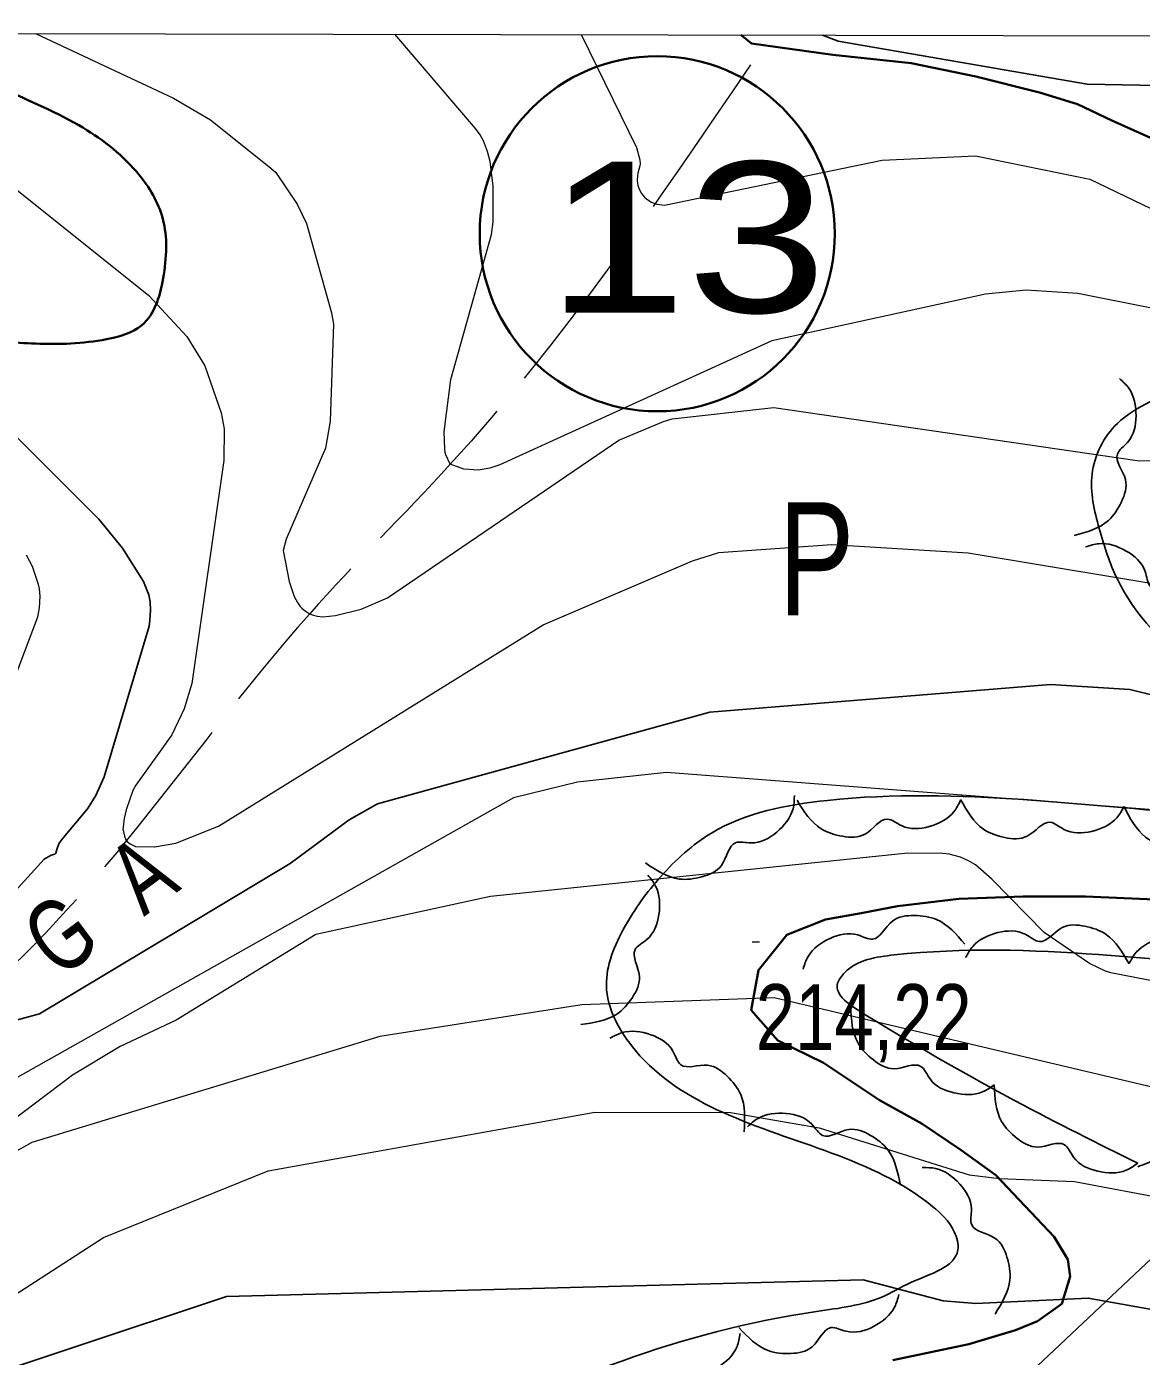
# Model space of a CAD drawing. Extents: x 483847 to 488453, y 4383581 to 4386795.
# Drawn here: x 484584.2 to 484732, y 4386271.7 to 4386448.1 of the extents above; entities that cross this region are included whole.
import ezdxf
from ezdxf.enums import TextEntityAlignment as Align

# ---------------------------------------------------------------- set-up
doc = ezdxf.new("R2010")
doc.units = 0
doc.header["$LTSCALE"] = 3.8
doc.linetypes.add('LONG_DASHED', pattern=[7.5, 6, -1.5])
for name, color, linetype, lineweight in [('1', 7, 'Continuous', 13), ('13', 7, 'Continuous', 25), ('15', 7, 'LONG_DASHED', 13), ('27', 7, 'Continuous', 25), ('51', 7, 'Continuous', 13), ('6', 7, 'Continuous', 35), ('7', 7, 'Continuous', 13), ('8', 7, 'Continuous', 25), ('9', 7, 'Continuous', 13)]:
    doc.layers.add(name, color=color, linetype=linetype, lineweight=lineweight)
doc.layers.add('31', color=7, linetype='Continuous')
doc.layers.add('5', color=7, linetype='Continuous')

msp = doc.modelspace()

# ---------------------------------------------------------------- linework, layer by layer
at = {"layer": '1'}
msp.add_lwpolyline([(484105.5, 4386448.1), (487681.9, 4386441.2), (487678, 4384129), (484100.5, 4384135.8)], close=True, dxfattribs=at)
at = {"layer": '15'}
msp.add_spline([(484680.2, 4386443.03), (484640.37, 4386390.04), (484621.72, 4386370.21), (484597.41, 4386340.11), (484574.77, 4386316.88), (484524.98, 4386278.49), (484514.71, 4386257.32), (484505.87, 4386231.86), (484496.67, 4386206.49), (484499.92, 4386186.21), (484500.08, 4386180.49), (484499.62, 4386168.19)], degree=3, dxfattribs=at)
at = {"layer": '27'}
for points in [[(484746.63, 4386447.39), (484752.88, 4386432.48), (484766.34, 4386422.39), (484800.95, 4386396.9), (484802.87, 4386395.94), (484802.87, 4386394.98), (484802.39, 4386393.53), (484800.95, 4386392.57), (484761.53, 4386397.38), (484744.23, 4386402.19), (484733.18, 4386398.34), (484728.85, 4386395.46), (484725.49, 4386388.73), (484726.45, 4386381.51), (484728.85, 4386374.78), (484752.88, 4386353.14), (484761.53, 4386345.93), (484762.98, 4386343.52), (484761.05, 4386341.6), (484754.32, 4386342.08), (484742.31, 4386343.52), (484690.4, 4386345.45), (484675.02, 4386341.12), (484668.29, 4386335.35), (484663.48, 4386328.62), (484661.08, 4386320.92), (484664.93, 4386312.27), (484676.46, 4386304.09), (484704.34, 4386291.59), (484707.22, 4386288.22), (484707.7, 4386285.82), (484701.46, 4386281.49), (484697.61, 4386279.57), (484688.96, 4386277.65), (484639.45, 4386259.85), (484605.33, 4386235.81), (484575.53, 4386212.25), (484545.25, 4386166.57), (484527.47, 4386135.79), (484521.7, 4386129.06)], [(484729.14, 4386401.41), (484730.37, 4386400.13), (484731.33, 4386396.46), (484730.2, 4386392.94), (484728.85, 4386391.39), (484729.92, 4386388), (484729.39, 4386385.07), (484727.66, 4386382.59), (484723.13, 4386380.57)], [(484724.64, 4386379.07), (484726.37, 4386379.5), (484730.03, 4386378.53), (484732.54, 4386375.82), (484733.22, 4386373.88), (484736.7, 4386373.15), (484739, 4386371.24), (484740.3, 4386368.51), (484739.83, 4386363.57)], [(484686.02, 4386346.12), (484685.83, 4386344.35), (484683.67, 4386341.24), (484680.26, 4386339.81), (484678.21, 4386339.84), (484676.33, 4386336.82), (484673.75, 4386335.32), (484670.74, 4386335.02), (484666.26, 4386337.15)], [(484708.06, 4386345.46), (484707.16, 4386343.93), (484703.9, 4386341.99), (484700.21, 4386342.1), (484698.35, 4386342.97), (484695.39, 4386340.99), (484692.42, 4386340.69), (484689.56, 4386341.67), (484686.36, 4386345.46)], [(484729.74, 4386344.64), (484728.78, 4386343.15), (484725.44, 4386341.34), (484721.76, 4386341.61), (484719.94, 4386342.55), (484716.9, 4386340.71), (484713.92, 4386340.53), (484711.1, 4386341.63), (484708.06, 4386345.55)], [(484751.36, 4386342.73), (484750.33, 4386341.28), (484746.91, 4386339.63), (484743.24, 4386340.07), (484741.47, 4386341.09), (484738.35, 4386339.39), (484735.36, 4386339.35), (484732.6, 4386340.58), (484729.74, 4386344.63)], [(484700.18, 4386195.41), (484750.6, 4386216.22), (484776.67, 4386228), (484779.62, 4386225.05), (484778.78, 4386222.11), (484767.42, 4386211.17), (484761.53, 4386201.49), (484762.8, 4386188.87), (484767, 4386176.67), (484776.67, 4386171.2), (484788.03, 4386171.62), (484796.86, 4386188.03), (484811.16, 4386231.78), (484821.67, 4386263.34), (484838.91, 4386286.48), (484868.77, 4386322.24), (484889.8, 4386336.55), (484901.57, 4386337.81), (484912.09, 4386332.76), (484919.24, 4386332.76), (484928.07, 4386336.55), (484929.75, 4386336.55), (484935.22, 4386336.55), (484960.45, 4386328.13), (484990.73, 4386305.83), (485012.18, 4386295.73), (485037.41, 4386278.06), (485058.02, 4386260.39), (485061.38, 4386254.92), (485060.54, 4386248.19), (485059.28, 4386246.09), (485054.23, 4386246.93), (485039.93, 4386264.18), (485027.32, 4386274.7), (485013.02, 4386281.43), (485005.87, 4386280.17), (485002.5, 4386272.17), (485003.77, 4386259.55), (485026.05, 4386241.46), (485035.31, 4386235.15), (485042.88, 4386225.89), (485046.66, 4386209.06), (485049.61, 4386199.81), (485055.91, 4386190.97), (485066.85, 4386188.45), (485075.26, 4386188.87), (485091.66, 4386197.7), (485095.86, 4386206.54), (485096.29, 4386218.74), (485100.07, 4386226.31), (485108.9, 4386233.89), (485118.57, 4386233.89), (485133.71, 4386224.63)], [(484666.58, 4386335.52), (484667.6, 4386334.08), (484668.04, 4386330.31), (484666.43, 4386326.99), (484664.88, 4386325.65), (484665.46, 4386322.14), (484664.52, 4386319.31), (484662.45, 4386317.1), (484657.69, 4386315.73)], [(484687.17, 4386323.08), (484687.83, 4386324.73), (484690.75, 4386327.15), (484694.42, 4386327.6), (484696.39, 4386327.03), (484699.01, 4386329.43), (484701.9, 4386330.18), (484704.88, 4386329.64), (484708.62, 4386326.39)], [(484708.72, 4386324.59), (484709.68, 4386326.09), (484713.01, 4386327.91), (484716.69, 4386327.66), (484718.52, 4386326.72), (484721.55, 4386328.58), (484724.53, 4386328.76), (484727.35, 4386327.68), (484730.41, 4386323.77)], [(484730.41, 4386323.8), (484731.36, 4386325.3), (484734.68, 4386327.14), (484738.36, 4386326.91), (484740.19, 4386325.98), (484743.22, 4386327.85), (484746.19, 4386328.06), (484749.02, 4386326.98), (484752.1, 4386323.09)], [(484731.55, 4386297.31), (484695.5, 4386316.98), (484691.75, 4386321.2), (484692.69, 4386322.61), (484699.25, 4386324.95), (484753.09, 4386323.07), (484755.43, 4386323.07), (484756.84, 4386323.07), (484757.77, 4386322.61), (484757.77, 4386321.2), (484754.03, 4386314.17), (484733.89, 4386297.78), (484731.55, 4386296.84)], [(484712.5, 4386307.7), (484710.98, 4386306.79), (484707.19, 4386306.65), (484704, 4386308.51), (484702.78, 4386310.17), (484699.24, 4386309.86), (484696.49, 4386311.02), (484694.45, 4386313.25), (484693.46, 4386318.11)], [(484661.55, 4386313.9), (484663.17, 4386314.64), (484666.95, 4386314.37), (484669.91, 4386312.17), (484670.94, 4386310.39), (484674.5, 4386310.31), (484677.1, 4386308.86), (484678.89, 4386306.42), (484679.35, 4386301.48)], [(484731.55, 4386297.31), (484730.03, 4386296.4), (484726.24, 4386296.26), (484723.05, 4386298.12), (484721.83, 4386299.78), (484718.29, 4386299.46), (484715.54, 4386300.62), (484713.5, 4386302.85), (484712.51, 4386307.71)], [(484679.81, 4386302.16), (484681.19, 4386303.27), (484684.93, 4386303.91), (484688.34, 4386302.49), (484689.76, 4386301.01), (484693.23, 4386301.79), (484696.11, 4386301.01), (484698.43, 4386299.07), (484700.07, 4386294.39)], [(484702.98, 4386296.74), (484704.75, 4386296.62), (484707.94, 4386294.56), (484709.49, 4386291.21), (484709.54, 4386289.16), (484712.62, 4386287.38), (484714.21, 4386284.86), (484714.6, 4386281.86), (484712.63, 4386277.31)], [(484699.88, 4386279.92), (484699.31, 4386278.24), (484696.52, 4386275.67), (484692.88, 4386275.03), (484690.88, 4386275.51), (484688.38, 4386272.98), (484685.54, 4386272.08), (484682.54, 4386272.46), (484678.63, 4386275.52)], [(484678.83, 4386274.71), (484678.4, 4386272.99), (484675.81, 4386270.22), (484672.23, 4386269.3), (484670.2, 4386269.61), (484667.91, 4386266.9), (484665.14, 4386265.78), (484662.12, 4386265.92), (484657.99, 4386268.67)]]:
    msp.add_spline(points, degree=3, dxfattribs=at)
at = {"layer": '51'}
msp.add_lwpolyline([(484698.51, 4386251.84), (484765.24, 4386314.7), (484801.51, 4386350.75), (484836.89, 4386384.83)], dxfattribs=at)
at = {"layer": '6'}
for points in [[(484678.9, 4386446.99), (484680.33, 4386445.85), (484691.09, 4386444.37), (484701.51, 4386443.23), (484710.08, 4386441.49), (484718.53, 4386439.37), (484723.57, 4386437.83), (484728.11, 4386435.66), (484734.03, 4386433), (484745.31, 4386426.03), (484756.55, 4386418.6), (484761.33, 4386415.93), (484769.5, 4386409.28), (484784.5, 4386393.85), (484788.56, 4386389.73), (484793.23, 4386388.09), (484809.87, 4386382.9)], [(484699.05, 4386271.21), (484709.17, 4386273.3), (484715.34, 4386275.16), (484718.26, 4386276.38), (484721.48, 4386278.67), (484722.61, 4386282.28), (484722.26, 4386284.54), (484720.47, 4386287.55), (484712.75, 4386295.74), (484708.14, 4386299.06), (484702.94, 4386302.54), (484697.3, 4386305.69), (484689.87, 4386310.65), (484683.82, 4386313.61), (484680.3, 4386317.64), (484681.25, 4386322.94), (484685, 4386327.62), (484690.15, 4386329.65), (484694.88, 4386330.51), (484699.71, 4386331.42), (484707.82, 4386332.39), (484716.34, 4386332.7), (484724.64, 4386332.71), (484735.89, 4386332.21)]]:
    msp.add_lwpolyline(points, dxfattribs=at)
msp.add_circle((484667.82, 4386420.62), 23.55, dxfattribs=at)
msp.add_spline([(484576.61, 4386447.19), (484575.13, 4386446.53), (484575.18, 4386444.85), (484580.13, 4386440.31), (484591.1, 4386435.01), (484598.73, 4386428.86), (484602.1, 4386423.08), (484602.37, 4386415.22), (484599.42, 4386408.45), (484594.78, 4386406.63), (484585.36, 4386406.05), (484576.72, 4386406.48), (484563.21, 4386405.29), (484545.28, 4386400.82), (484534.96, 4386398.38), (484521.91, 4386395.52), (484514.17, 4386392.31), (484513.85, 4386387.73), (484523.95, 4386384.82), (484528.86, 4386384.69), (484538.58, 4386383.69), (484545.75, 4386380.25), (484548.92, 4386376.43), (484552.06, 4386367.9), (484551.7, 4386358.89), (484550.52, 4386355.02), (484543.31, 4386343.35), (484535.9, 4386336.43), (484527.04, 4386328.4), (484515.84, 4386322.97), (484502.88, 4386315.06), (484490.08, 4386303.77), (484482.61, 4386296.93), (484472.42, 4386287.91), (484462.75, 4386280.64), (484451.72, 4386270.36), (484442.91, 4386255.77), (484439.95, 4386245.25), (484434.08, 4386232.96), (484425.31, 4386219.46), (484419.84, 4386210.8), (484412.03, 4386202.36), (484398.36, 4386194.84), (484387.5, 4386192.19), (484372.49, 4386190.28), (484356.35, 4386188.98), (484338.03, 4386186.55), (484328.45, 4386185.35), (484310.94, 4386184.71), (484289, 4386182.56), (484276.75, 4386181.11), (484267.68, 4386175.87), (484262.62, 4386170.12), (484253.51, 4386158.01), (484247.07, 4386147.03), (484239.03, 4386136.69)], degree=3, dxfattribs=at)
at = {"layer": '7'}
msp.add_line((484680.4, 4386326.69), (484681.4, 4386326.69), dxfattribs=at)
at = {"layer": '8'}
for points in [[(484784.68, 4386446.79), (484771.82, 4386436.61), (484771.82, 4386436.59), (484767.13, 4386433.46), (484767.12, 4386433.46), (484767.11, 4386433.46), (484767.08, 4386433.44), (484765.44, 4386432.89), (484761.78, 4386432.16), (484755.14, 4386432.15), (484750.39, 4386433.47), (484737.06, 4386439.71), (484736.29, 4386439.94), (484734.24, 4386440.27), (484724.86, 4386440.46), (484691.82, 4386446.17), (484689.74, 4386446.97)], [(484571.23, 4386405.25), (484593.77, 4386382.76), (484596.88, 4386378.91), (484599.67, 4386374.49), (484600.38, 4386372.71), (484600.57, 4386371.8), (484600.62, 4386370.69), (484600.53, 4386369.34), (484600.41, 4386368.58), (484594.44, 4386348.56), (484593.36, 4386346.11), (484592.26, 4386344.33), (484588.83, 4386340.25), (484588.45, 4386339.68), (484588.18, 4386338.93), (484588.07, 4386338.47), (484588, 4386338.39), (484587.91, 4386338.32), (484587.45, 4386338.2), (484586.48, 4386337.64), (484580.41, 4386330.99)], [(484585.86, 4386317.15), (484619.14, 4386337.07), (484626.97, 4386342.89), (484630.73, 4386344.98), (484674.78, 4386357.14), (484720, 4386360.82), (484730.51, 4386360.15), (484741.23, 4386357.51)], [(484580.02, 4386315.56), (484585.86, 4386317.15)], [(484734.68, 4386277.71), (484725, 4386279.42), (484710.06, 4386278.7), (484705.75, 4386279.08), (484695.15, 4386281.86), (484610.7, 4386279.66), (484569.16, 4386265.84)]]:
    msp.add_lwpolyline(points, dxfattribs=at)
at = {"layer": '9'}
for points in [[(484585.35, 4386447.17), (484603.65, 4386438.6), (484608.58, 4386435.73), (484616.58, 4386429.34), (484617.22, 4386428.73), (484620.04, 4386424.56), (484621.31, 4386421.97), (484624.62, 4386410.15), (484624.9, 4386408.63), (484624.43, 4386395.76), (484623.83, 4386392.18), (484618.59, 4386380.09), (484618.2, 4386378.58), (484619, 4386374.47), (484619.68, 4386372.49), (484620.1, 4386371.7), (484620.47, 4386371.19), (484620.7, 4386370.94), (484621.18, 4386370.54), (484621.72, 4386370.21), (484622.05, 4386370.07), (484622.69, 4386369.89), (484623.48, 4386369.82), (484625.16, 4386369.97), (484628.56, 4386370.81), (484632.06, 4386372.32), (484662.74, 4386393.25), (484668.64, 4386395.73), (484669.81, 4386396.08), (484683.29, 4386397.59), (484731.48, 4386390.53), (484741.36, 4386390.36)], [(484733.17, 4386410.79), (484723.6, 4386412.69), (484716.77, 4386413.14), (484711.38, 4386412.62), (484683.04, 4386406.43), (484646.94, 4386389.95), (484645.63, 4386389.53), (484644.13, 4386389.24), (484642.17, 4386389.39), (484640.37, 4386390.04), (484639.78, 4386391.31), (484639.7, 4386391.6), (484639.63, 4386392.08), (484639.56, 4386394.35), (484640.44, 4386401.29), (484645.85, 4386420.53), (484646.04, 4386422.21), (484646.07, 4386426.95), (484645.67, 4386430.2), (484645.31, 4386431.55), (484644.78, 4386432.94), (484644.33, 4386433.76), (484643.73, 4386434.6), (484633.01, 4386447.08)], [(484657.71, 4386447.03), (484665.07, 4386432.08), (484665.5, 4386430.43), (484665.54, 4386429.91), (484665.52, 4386429.63), (484665.23, 4386428.64), (484665.18, 4386428.32), (484665.16, 4386427.69), (484665.24, 4386427.02), (484665.36, 4386426.65), (484665.68, 4386426.02), (484666.13, 4386425.46), (484666.43, 4386425.2), (484667.08, 4386424.82), (484667.77, 4386424.56)], [(484667.77, 4386424.56), (484668.14, 4386424.48), (484668.79, 4386424.43), (484697.65, 4386430.38), (484710.02, 4386430.97), (484725.22, 4386427.88), (484755.28, 4386413.4)], [(484582.87, 4386426.46), (484600.39, 4386412.43), (484605.43, 4386407), (484607.81, 4386403.08), (484609.96, 4386396.88), (484610.36, 4386394.75), (484610.34, 4386390.55), (484606.09, 4386360.96), (484605.07, 4386357.59), (484603.44, 4386354.16), (484598.68, 4386347.49), (484598.28, 4386346.77), (484598.28, 4386346.76), (484597.37, 4386344.22), (484597.1, 4386343.05), (484596.95, 4386341.56), (484596.98, 4386341.48), (484597.14, 4386340.72), (484597.33, 4386340.23), (484597.41, 4386340.11), (484597.5, 4386340.01), (484597.93, 4386339.69), (484598.63, 4386339.32), (484601.08, 4386339.3), (484601.09, 4386339.3), (484601.12, 4386339.3), (484603.98, 4386339.78), (484609.62, 4386342.02), (484652.68, 4386368.73), (484672.49, 4386377.23), (484675.97, 4386378.32), (484690.96, 4386379.4), (484709.08, 4386378.28), (484748.23, 4386371.8)], [(484577.91, 4386349.42), (484585.68, 4386369.79), (484585.87, 4386371.01), (484585.97, 4386372.56), (484585.87, 4386373.5), (484585.74, 4386374.09), (484584.94, 4386376.49), (484584.17, 4386377.98)], [(484733.01, 4386344.24), (484669.07, 4386349.16), (484657.24, 4386347.85), (484648.76, 4386345.81), (484531.73, 4386279.85)], [(484774.86, 4386313.48), (484728, 4386322.56), (484727.28, 4386322.81), (484725.17, 4386323.82), (484719.16, 4386327.93), (484712.22, 4386335.02), (484710.03, 4386336.92), (484709.11, 4386337.44), (484708.04, 4386337.92), (484706.53, 4386338.3), (484705.68, 4386338.39), (484701.07, 4386338.46), (484645.7, 4386332.7), (484622.52, 4386327.68), (484603.99, 4386316.3), (484596.6, 4386312.8), (484590.24, 4386309.02), (484526.43, 4386260.7)], [(484752.57, 4386184.55), (484754.81, 4386198.58), (484756.54, 4386202.73), (484774.03, 4386228.23), (484785.58, 4386240.5), (484786.9, 4386242.55), (484787.61, 4386244.04), (484789.86, 4386250.08), (484792.15, 4386260.33), (484792.68, 4386265.95), (484792.28, 4386274.48), (484791.09, 4386279.71), (484790.23, 4386281.51), (484789.52, 4386282.53), (484782.85, 4386289.75), (484769.2, 4386298.5), (484766.96, 4386299.5), (484683.34, 4386319.27), (484657.83, 4386318.34), (484631.02, 4386314.12), (484584.85, 4386300.05), (484574.98, 4386294.53)], [(484556.99, 4386263.32), (484594.37, 4386287.47), (484616.23, 4386296.32), (484659.55, 4386304.1), (484677.53, 4386304.07), (484689.28, 4386302.01), (484709.19, 4386295.76), (484713.22, 4386295.3), (484723.15, 4386294.89), (484735.85, 4386292.52)]]:
    msp.add_lwpolyline(points, dxfattribs=at)

# ---------------------------------------------------------------- texts
at = {"layer": '13', "width": 1.25}
msp.add_text('13', height=20, dxfattribs=at).set_placement((484671.73, 4386410.17), align=Align.CENTER)
at = {"layer": '31', "width": 0.75}
msp.add_text('P', height=15, dxfattribs=at).set_placement((484688.93, 4386370.01), align=Align.CENTER)
at = {"layer": '5', "width": 0.75}
for s, p in [('A', (484602.29, 4386331.88)), ('G', (484591.46, 4386323.86))]:
    msp.add_text(s, height=9.49, rotation=36.558, dxfattribs=at).set_placement(p, align=Align.CENTER)
at = {"layer": '7', "width": 0.8}
msp.add_text('214,22', height=8.75, dxfattribs=at).set_placement((484680.9, 4386312.32))

doc.saveas('drawing.dxf')
